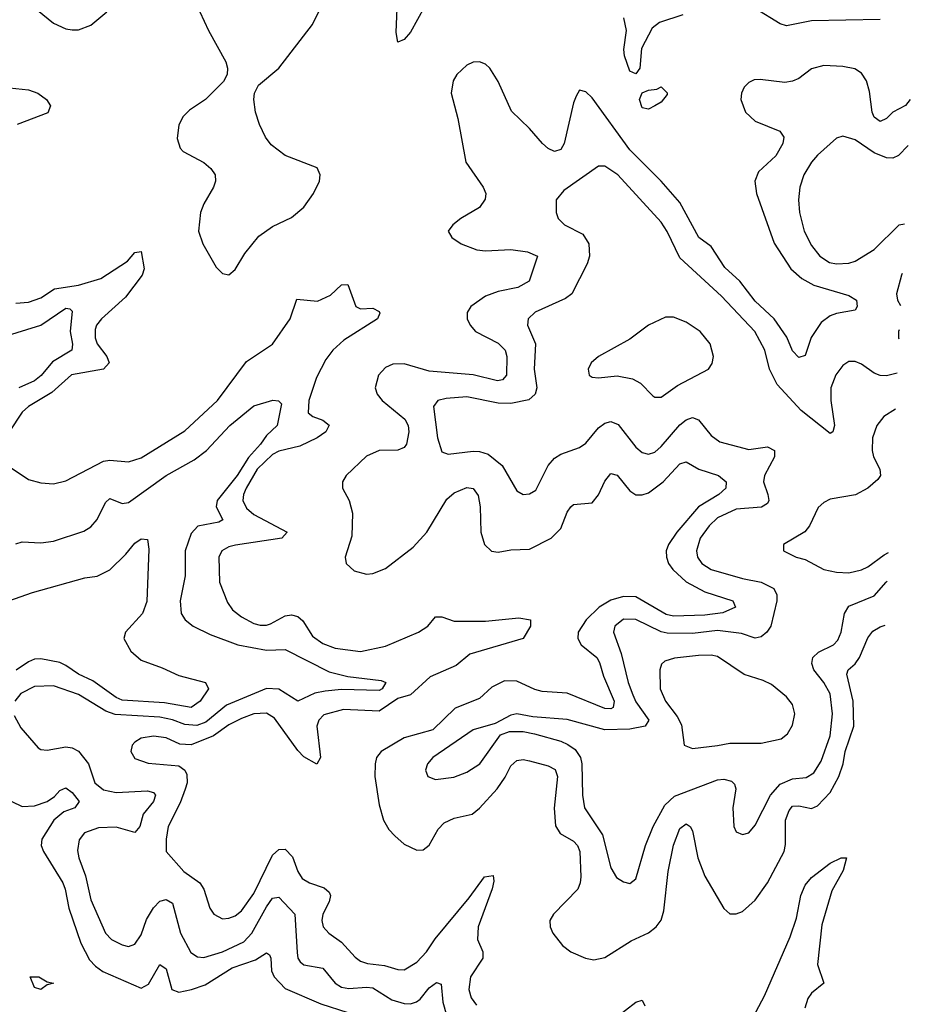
# Model space of a CAD drawing. Header units: inches. Extents: x 1694797 to 1849917, y 907313 to 1017959.
# Tile 689 of 834: x 1842522 to 1845366, y 951443 to 954585. Entities that reach past the tile are written whole.
import ezdxf

# ---------------------------------------------------------------- set-up
doc = ezdxf.new("R2010")
doc.units = ezdxf.units.IN
doc.header["$MEASUREMENT"] = 0
doc.layers.add('B8945', color=7, linetype='Continuous')

msp = doc.modelspace()

# ---------------------------------------------------------------- linework, layer by layer
at = {"layer": 'B8945', "color": 5}
for points, elevation in [([(1843814.3, 954625.7), (1843770, 954545.4), (1843750, 954522), (1843730, 954512.7), (1843724, 954544), (1843728.7, 954648.7)], 580), ([(1842550, 954638.3), (1842630, 954574), (1842670, 954555.3), (1842690, 954552.4), (1842710, 954553), (1842750, 954567.4), (1842800.8, 954610)], 620), ([(1843098, 954610), (1843125.3, 954550), (1843180.2, 954450), (1843186, 954430), (1843184.4, 954410), (1843172.9, 954387.1), (1843115.8, 954330), (1843064.4, 954295.6), (1843044.2, 954275.8), (1843030, 954249.3), (1843025.6, 954205.6), (1843035, 954175), (1843043.9, 954163.9), (1843110, 954128.8), (1843133.1, 954110), (1843146.1, 954090), (1843147.8, 954070), (1843140.9, 954050), (1843110, 953996.8), (1843100.1, 953970), (1843093.7, 953910), (1843107.2, 953870), (1843150, 953794.9), (1843170, 953774.9), (1843190, 953770.5), (1843210, 953788), (1843241.1, 953838.9), (1843285.9, 953894.1), (1843330, 953924.4), (1843390, 953953.7), (1843430, 953986.7), (1843460.6, 954030), (1843479.3, 954070), (1843482, 954090), (1843471.9, 954111.9), (1843370, 954151.6), (1843325.3, 954185.3), (1843307.3, 954210), (1843288.3, 954250), (1843275.7, 954290), (1843269.8, 954330.2), (1843272.1, 954350), (1843284.6, 954375.4), (1843350, 954430.2), (1843456.8, 954570), (1843487.5, 954630)], 620), ([(1845270, 954585.6), (1845050, 954581.5), (1844970, 954565.7), (1844950, 954572), (1844870, 954620.3)], 580), ([(1844639.4, 954600.6), (1844564.6, 954575.4), (1844541.8, 954558.2), (1844507.2, 954492.8), (1844502.3, 954430), (1844490, 954411.9), (1844470, 954420.3), (1844453.5, 954470), (1844450.9, 954490), (1844459.4, 954550), (1844451.2, 954591.2)], 580), ([(1845365.8, 954330), (1845350, 954310.5), (1845310.1, 954289.9), (1845290, 954269.8), (1845270, 954259.5), (1845250, 954273.3), (1845243.5, 954290), (1845235.3, 954355.3), (1845225.4, 954390), (1845210, 954414), (1845188.4, 954428.4), (1845150, 954435.8), (1845090, 954439.1), (1845050, 954427.8), (1845010, 954397.6), (1844990, 954388.6), (1844964.8, 954384.8), (1844886.5, 954393.5), (1844867.6, 954392.4), (1844850, 954384.7), (1844835.3, 954370), (1844826.5, 954350), (1844824.7, 954330), (1844839.7, 954290), (1844870, 954261.1), (1844948.9, 954228.9), (1844961.7, 954210), (1844959.2, 954190), (1844936.9, 954150), (1844881, 954099), (1844869.1, 954070), (1844874.4, 954030), (1844931.4, 953871.4), (1844984.8, 953790), (1845019.3, 953759.3), (1845057.4, 953737.4), (1845170, 953704.7), (1845194, 953690), (1845196.1, 953670), (1845190, 953658.4), (1845130, 953647.5), (1845110, 953639.8), (1845081.6, 953618.4), (1845048.8, 953571.2), (1845030, 953513), (1845010, 953507.2), (1844990, 953527.9), (1844971.7, 953571.7), (1844931.2, 953630), (1844870, 953686.4), (1844821.9, 953750), (1844774, 953794), (1844730, 953861.5), (1844690.4, 953890), (1844630, 954001.6), (1844570, 954069.9), (1844470, 954169.3), (1844350, 954335.1), (1844330, 954355.1), (1844310, 954359.5), (1844298.9, 954341.1), (1844290, 954319.3), (1844260.7, 954190), (1844250, 954170.8), (1844230, 954164.6), (1844210, 954173.4), (1844191.2, 954190), (1844150, 954237.4), (1844092.5, 954292.5), (1844050, 954387.3), (1844023.1, 954430), (1844010, 954442.5), (1843990.5, 954450.5), (1843970, 954448.9), (1843950, 954439.8), (1843917.8, 954410), (1843906.4, 954390), (1843899.8, 954350), (1843921, 954270), (1843946.6, 954130), (1844002.3, 954050), (1844010.2, 954030), (1844008.4, 954011.6), (1843990, 953985.4), (1843930.5, 953950), (1843904.9, 953930), (1843890.4, 953910), (1843902, 953890), (1843932.2, 953870), (1843982, 953850), (1844010, 953846.9), (1844090, 953851.3), (1844143.6, 953843.6), (1844175.3, 953830), (1844149.4, 953750), (1844112.4, 953730), (1844050, 953717.6), (1844010, 953702.8), (1843963, 953670), (1843950.9, 953650), (1843950.9, 953630), (1843960.5, 953610), (1843978, 953590), (1844050, 953552.2), (1844071.8, 953530), (1844077.6, 953510), (1844077, 953450), (1844063.9, 953436.1), (1844047.5, 953432.5), (1843970, 953451.9), (1843830, 953463.6), (1843750, 953486.8), (1843714.2, 953485.8), (1843690, 953474.9), (1843667.8, 953450), (1843657.4, 953410), (1843663.8, 953390), (1843679.6, 953370), (1843752.5, 953310), (1843762.7, 953290), (1843765.2, 953270), (1843757.3, 953230), (1843750, 953219.6), (1843730, 953211.1), (1843670, 953210.3), (1843630, 953191.9), (1843565.1, 953130), (1843553.1, 953110), (1843553, 953090), (1843574.5, 953050), (1843585.1, 953010), (1843582.9, 952937.1), (1843561.8, 952870), (1843564.2, 952850), (1843590, 952825.6), (1843630, 952815.4), (1843650, 952817.1), (1843690, 952833), (1843778.4, 952901.6), (1843822.3, 952950), (1843885.6, 953054.4), (1843910, 953075.5), (1843950, 953091.9), (1843970, 953088.4), (1843986.5, 953066.5), (1843992.2, 953030), (1843994.5, 952950), (1844006.2, 952910), (1844028.9, 952888.9), (1844050, 952885.4), (1844090, 952892.6), (1844150, 952895.7), (1844219, 952930), (1844250, 952961.1), (1844270, 953012.9), (1844281.6, 953030), (1844290, 953038), (1844350, 953043), (1844370, 953068.1), (1844390, 953112.6), (1844410, 953136.9), (1844430, 953131.8), (1844470, 953081.7), (1844490, 953069), (1844510, 953068.1), (1844530, 953075), (1844576.6, 953110), (1844630, 953167.4), (1844650, 953173.9), (1844690.5, 953150.5), (1844753.7, 953130), (1844778.2, 953110), (1844776.5, 953090), (1844754.8, 953070), (1844690, 953030), (1844620.1, 952950), (1844593.4, 952910), (1844586.7, 952890), (1844587.1, 952870), (1844593.6, 952850), (1844608, 952830), (1844650, 952790.9), (1844710, 952758.6), (1844799.3, 952730), (1844807.2, 952710), (1844767.6, 952692.4), (1844710, 952684.8), (1844610, 952681.2), (1844586.7, 952686.7), (1844490, 952743.1), (1844450, 952744.7), (1844410, 952732.9), (1844372.1, 952710), (1844331.4, 952670), (1844305.8, 952630), (1844304.8, 952610), (1844314.5, 952590), (1844365, 952550), (1844374, 952534), (1844386, 952490), (1844420.1, 952410), (1844417.5, 952390), (1844410, 952386.1), (1844390, 952387.1), (1844270, 952435.9), (1844190, 952441.4), (1844167, 952447), (1844110, 952473.9), (1844070, 952474.7), (1844030, 952455.1), (1843990, 952419.2), (1843912.2, 952387.8), (1843840.9, 952319.1), (1843750, 952293.5), (1843676, 952250), (1843661.6, 952230), (1843656.8, 952210), (1843656.6, 952170), (1843670, 952079.1), (1843684.3, 952030), (1843700.6, 952000.6), (1843720, 951980), (1843750, 951954), (1843790, 951934.7), (1843810, 951935.6), (1843830, 951950.3), (1843858.2, 952001.8), (1843877.8, 952022.2), (1843910, 952037.2), (1843966.9, 952050), (1843990, 952068.8), (1844047.2, 952130), (1844072.6, 952167.4), (1844090, 952203.7), (1844110, 952221.1), (1844130, 952224.1), (1844150, 952219.9), (1844210, 952203.4), (1844232.3, 952192.3), (1844239.2, 952170), (1844228.8, 952068.8), (1844232.6, 952012.6), (1844247.7, 951987.7), (1844290, 951963.1), (1844303.1, 951950), (1844310.5, 951930), (1844313.9, 951850), (1844312.1, 951830), (1844304.1, 951810), (1844227.1, 951730), (1844214.9, 951710), (1844215.8, 951690), (1844224.7, 951670), (1844255.8, 951630), (1844282.3, 951610), (1844328.5, 951590), (1844355.1, 951584.9), (1844390, 951592.7), (1844474.5, 951645.5), (1844530, 951671.2), (1844554.9, 951690), (1844570, 951711.2), (1844579.3, 951740.7), (1844593.2, 951866.8), (1844610, 951950.3), (1844630, 952003.8), (1844650, 952018.2), (1844662.6, 952010), (1844670, 951996.3), (1844687.4, 951910), (1844710, 951852.1), (1844770, 951748.9), (1844790, 951731.6), (1844810, 951731.3), (1844830, 951738.6), (1844870, 951775.5), (1844910, 951830.2), (1844963, 951930), (1844967.3, 951952.7), (1844967.4, 952030), (1844978.5, 952061.5), (1844990, 952075.1), (1845010, 952076.3), (1845050, 952068), (1845070, 952075.8), (1845110, 952118.5), (1845137.1, 952170), (1845151.5, 952210), (1845158.1, 952250), (1845185.8, 952330), (1845183.2, 952410), (1845163.4, 952496.6), (1845167.9, 952510), (1845190.2, 952529.8), (1845203.8, 952550), (1845230, 952612.4), (1845246.6, 952633.4), (1845270, 952647.8), (1845285.4, 952652.6)], 620), ([(1842490, 954367.8), (1842550, 954360.9), (1842580.4, 954350), (1842608.2, 954330), (1842620.5, 954310), (1842612.5, 954287.5), (1842514, 954250)], 580), ([(1845358.9, 954183.9), (1845328.6, 954151.4), (1845310, 954143.4), (1845290, 954144.2), (1845250, 954159.6), (1845190, 954201.2), (1845150, 954212.8), (1845130, 954206.9), (1845070, 954152.1), (1845050, 954129.7), (1845026, 954090), (1845012.8, 954050), (1845008.5, 954010), (1845011.7, 953970), (1845027.4, 953910), (1845050, 953864), (1845076.9, 953830), (1845107.6, 953810), (1845130, 953805.4), (1845170, 953808.1), (1845190, 953814.2), (1845250, 953851.4), (1845330, 953930.3), (1845346.9, 953933.8)], 640), ([(1845324, 953456.8), (1845290, 953448.7), (1845270, 953449.2), (1845250, 953457.3), (1845210, 953485.6), (1845190, 953493.6), (1845170, 953493.7), (1845150, 953481.8), (1845128, 953452), (1845112.2, 953410), (1845111.6, 953370), (1845124.1, 953290), (1845118, 953270), (1845110, 953264.8), (1845017.4, 953337.4), (1844941.2, 953421.2), (1844916.6, 953470), (1844901.1, 953530), (1844869.9, 953590), (1844762.7, 953702.7), (1844630, 953824.7), (1844590, 953908.7), (1844570, 953938.5), (1844431.6, 954090), (1844390, 954117.6), (1844370, 954117.3), (1844260, 954040), (1844234.9, 954010), (1844235.3, 953970), (1844242, 953950), (1844262, 953930), (1844320.4, 953900.4), (1844339, 953870), (1844341.7, 953830), (1844334.5, 953805.5), (1844285.2, 953710), (1844265, 953695), (1844168.1, 953651.9), (1844145.8, 953630), (1844143.8, 953610), (1844169.1, 953550), (1844165.4, 953470), (1844173.1, 953410), (1844167.7, 953390), (1844147.9, 953372.1), (1844090, 953360.3), (1844050, 953361.2), (1843950, 953381), (1843883.7, 953376.3), (1843857.1, 953370), (1843843.5, 953350), (1843856.6, 953250), (1843870, 953206), (1843890, 953198.5), (1843970, 953208.4), (1843990, 953207.2), (1844017.9, 953197.9), (1844062.3, 953162.3), (1844110, 953081.7), (1844130, 953070.2), (1844150, 953071.4), (1844170, 953083.1), (1844210, 953162.3), (1844230, 953185.2), (1844250, 953198.5), (1844310, 953219.3), (1844330, 953233.5), (1844370, 953282.2), (1844390, 953296.8), (1844410, 953302.3), (1844432.7, 953292.7), (1844490, 953221.2), (1844510, 953204), (1844530, 953198.6), (1844550, 953205), (1844570, 953222.6), (1844630, 953292.4), (1844650, 953308.3), (1844670, 953315.3), (1844690, 953307.7), (1844730, 953258.2), (1844758.1, 953238.1), (1844850, 953213.6), (1844910, 953221.6), (1844932.6, 953210), (1844931.8, 953190), (1844900.4, 953130), (1844897.2, 953110), (1844911.3, 953070), (1844914.1, 953050), (1844910, 953041.1), (1844890.9, 953029.1), (1844810, 953022.6), (1844750, 952995.2), (1844723.4, 952970), (1844695, 952930), (1844682.9, 952890), (1844686.5, 952870), (1844700.2, 952850), (1844730, 952830.1), (1844830, 952801.1), (1844890, 952789.6), (1844929.6, 952769.6), (1844940.1, 952750), (1844939.9, 952730), (1844920.1, 952650), (1844907.4, 952630), (1844890, 952615.2), (1844870, 952611), (1844826.6, 952626.6), (1844750, 952635.2), (1844670, 952626.4), (1844590, 952626.8), (1844570, 952631.8), (1844490, 952670.8), (1844450, 952672.2), (1844422.1, 952650), (1844417.9, 952630), (1844442.3, 952562.3), (1844464.8, 952470), (1844479.6, 952430), (1844490, 952407.9), (1844530.6, 952350), (1844518.8, 952330), (1844470, 952320.7), (1844390, 952318.5), (1844270, 952352.2), (1844160.4, 952360.4), (1844110, 952369.7), (1844090, 952365.4), (1844040.7, 952339.3), (1843970, 952318.6), (1843841.7, 952230), (1843824.2, 952210), (1843817.6, 952190), (1843825.5, 952170), (1843850, 952160.3), (1843907.9, 952167.9), (1843950, 952183.2), (1843991.6, 952210), (1844057.2, 952302.8), (1844086.1, 952313.9), (1844130, 952313.8), (1844166.2, 952306.2), (1844250, 952282.6), (1844272, 952272), (1844295.8, 952255.8), (1844313, 952230), (1844317.3, 952210), (1844319.1, 952110), (1844326, 952070), (1844383.5, 951983.5), (1844410, 951878), (1844427.6, 951847.6), (1844450, 951833.7), (1844470, 951828.7), (1844490, 951843), (1844519.9, 951950), (1844544.3, 952010), (1844582.2, 952077.8), (1844612.9, 952107.1), (1844750, 952159.3), (1844770, 952161.3), (1844795.4, 952155.4), (1844804.9, 952144.9), (1844808.6, 952130), (1844799.7, 952070), (1844802.3, 952010), (1844810, 951993.4), (1844830, 951984.9), (1844850, 951990.4), (1844870, 952014.4), (1844919.4, 952110), (1844950, 952145), (1844990, 952162.6), (1845033.3, 952166.7), (1845058.2, 952181.8), (1845081.3, 952218.7), (1845110, 952299.6), (1845117.5, 952370), (1845110, 952433.3), (1845090, 952469.9), (1845057.9, 952510), (1845050.9, 952530), (1845054.9, 952550), (1845073.2, 952566.8), (1845120.3, 952590), (1845134.7, 952605.3), (1845144.6, 952630), (1845155.8, 952690), (1845170, 952713.6), (1845250, 952746.6), (1845288.4, 952790), (1845292.1, 952792.9)], 640), ([(1842510, 953680.3), (1842550, 953683.7), (1842590, 953697.2), (1842634, 953726), (1842710, 953737.5), (1842781.5, 953758.5), (1842866.2, 953813.8), (1842890, 953842), (1842910, 953845.5), (1842919.5, 953790), (1842913.8, 953770), (1842860.2, 953699.8), (1842783.7, 953630), (1842767.8, 953610), (1842763.8, 953596.2), (1842762.8, 953570), (1842769.7, 953550), (1842800.9, 953510), (1842808.4, 953490), (1842790, 953469.9), (1842688.3, 953451.7), (1842625.2, 953394.8), (1842550.2, 953350), (1842530, 953332.8), (1842488.9, 953270)], 580), ([(1845339.3, 953774.4), (1845337.3, 953770), (1845322, 953710), (1845324.4, 953690), (1845334.4, 953672.9)], 640), ([(1842472.8, 953170), (1842550, 953117.7), (1842590, 953106.7), (1842630, 953104.1), (1842670, 953113.2), (1842790, 953175.9), (1842810, 953178.9), (1842870, 953174), (1842910, 953186.4), (1843050, 953272.7), (1843154, 953370), (1843246.2, 953493.8), (1843330, 953549), (1843386, 953630), (1843407.1, 953693), (1843472.9, 953687.1), (1843514.3, 953705.7), (1843550, 953738.5), (1843570, 953739.5), (1843595.8, 953670), (1843610, 953662.2), (1843650, 953663.9), (1843670, 953653.7), (1843671.8, 953648.2), (1843664.7, 953630), (1843557.7, 953562.3), (1843521.6, 953530), (1843499.4, 953500.6), (1843470, 953442.8), (1843445.7, 953370), (1843443.4, 953330), (1843458.1, 953318.1), (1843490, 953306.9), (1843510.6, 953290.6), (1843500.1, 953270), (1843472, 953250), (1843416.3, 953223.7), (1843350, 953208.1), (1843330, 953196.8), (1843280.6, 953150), (1843245.7, 953090), (1843236.6, 953070), (1843235.3, 953050), (1843246.5, 953026.5), (1843270, 953005.5), (1843376.2, 952950), (1843359.6, 952930), (1843211.7, 952908.3), (1843190, 952902.5), (1843167.8, 952890), (1843158.1, 952870), (1843160.4, 952790), (1843185.3, 952725.3), (1843201.8, 952701.9), (1843230, 952679.2), (1843270, 952657.7), (1843290, 952652.8), (1843310, 952652.3), (1843322.9, 952657.1), (1843370, 952682.8), (1843390, 952686), (1843410, 952680.4), (1843426, 952666), (1843457.1, 952617.1), (1843490, 952594.2), (1843530, 952579.3), (1843610, 952568.4), (1843690, 952586.1), (1843795.6, 952630), (1843825.2, 952650), (1843850, 952679.6), (1843870, 952679.3), (1843910, 952665.6), (1844010, 952665.6), (1844116.1, 952676.1), (1844153.4, 952670), (1844153.4, 952650), (1844130, 952609.8), (1843959.6, 952560.4), (1843915.6, 952524.4), (1843832.6, 952487.4), (1843770.1, 952429.9), (1843730, 952418.5), (1843670, 952378.1), (1843556.5, 952383.5), (1843493.4, 952366.6), (1843477.5, 952350), (1843471.5, 952330), (1843482.8, 952230), (1843471.3, 952208.7), (1843430, 952232.5), (1843410, 952252.5), (1843336.3, 952356.3), (1843310, 952372.3), (1843270, 952369.4), (1843230, 952354.9), (1843190, 952334.6), (1843140.8, 952299.2), (1843070, 952270.8), (1843033.4, 952273.4), (1842990, 952293.2), (1842950, 952298.2), (1842910, 952292), (1842890, 952279.8), (1842881.1, 952270), (1842877.2, 952250), (1842890, 952227.3), (1842932.5, 952212.5), (1843030, 952204.2), (1843050, 952190.2), (1843056.4, 952176.4), (1843056.6, 952150), (1843050.6, 952129.4), (1843034.4, 952085.6), (1842996.8, 952010), (1842989.5, 951969.5), (1842990.1, 951930.1), (1843046.8, 951866.8), (1843098, 951830), (1843110.6, 951810), (1843129.2, 951749.2), (1843142.6, 951730), (1843170, 951716.1), (1843190, 951717.7), (1843210, 951725.5), (1843230, 951741.1), (1843270, 951795.9), (1843330, 951918.3), (1843350, 951937.2), (1843370, 951937.9), (1843392.9, 951912.9), (1843410, 951866.9), (1843424.2, 951844.2), (1843448, 951830), (1843494.5, 951814.5), (1843510, 951800.9), (1843514.2, 951790), (1843510.1, 951770), (1843490.1, 951730), (1843486.6, 951710), (1843491.2, 951690), (1843509.1, 951670), (1843550, 951641.3), (1843592.9, 951592.9), (1843610, 951580.5), (1843633.1, 951573.1), (1843686.6, 951566.6), (1843730, 951553.7), (1843750, 951553.1), (1843790, 951577.6), (1843820.7, 951610), (1843848.6, 951651.4), (1843957.3, 951782.7), (1844006.6, 951850), (1844034, 951854), (1844036.3, 951836.3), (1844030.9, 951810.9), (1843986.4, 951690), (1843983.7, 951650), (1844001, 951610), (1844000.7, 951590), (1843962, 951530), (1843956.4, 951490), (1843963.4, 951463.4), (1843980.4, 951440.4)], 580), ([(1842470, 953573.3), (1842590, 953609.7), (1842670, 953664.8), (1842682.2, 953662.2), (1842690, 953654.9), (1842683, 953590), (1842690.6, 953549.4), (1842688.6, 953530), (1842627.1, 953492.9), (1842591, 953449), (1842570, 953432.2), (1842519.6, 953410)], 560), ([(1845330.7, 953595.4), (1845328.3, 953590), (1845327.6, 953570), (1845329.3, 953566.8)], 640), ([(1842510, 952912.2), (1842530, 952918.7), (1842590, 952915), (1842630, 952920.6), (1842727.5, 952952.5), (1842750, 952966.7), (1842770, 952990.3), (1842796.2, 953043.8), (1842810, 953057.3), (1842850, 953040.9), (1842870, 953044.2), (1842990, 953130.6), (1843079.4, 953180.6), (1843118.8, 953210), (1843192.8, 953290), (1843270, 953352.8), (1843330.3, 953370.3), (1843349, 953369), (1843358.5, 953358.5), (1843344.8, 953290), (1843310, 953258.3), (1843291.4, 953230), (1843252.5, 953187.5), (1843216.5, 953130), (1843153.1, 953050), (1843150.1, 953030), (1843170.9, 952989.1), (1843158.4, 952981.6), (1843090.8, 952969.1), (1843070, 952945.3), (1843051.1, 952890), (1843051.2, 952810), (1843034.8, 952730), (1843038.4, 952690), (1843050.2, 952670), (1843076, 952650), (1843130, 952622.8), (1843218.3, 952590), (1843310, 952572.5), (1843370, 952574.8), (1843510, 952503.3), (1843570, 952488.5), (1843676.2, 952476.2), (1843691.1, 952470), (1843679.7, 952450), (1843670, 952443.9), (1843550, 952446.9), (1843497.9, 952442.1), (1843464.8, 952435.2), (1843410, 952410.6), (1843350, 952448), (1843310, 952450.9), (1843182.4, 952397.6), (1843116.5, 952343.5), (1843087.6, 952332.4), (1843050, 952336.2), (1843010, 952351), (1842970, 952359.1), (1842827.7, 952367.7), (1842797.9, 952377.9), (1842710, 952431.1), (1842630, 952459.2), (1842570, 952457.5), (1842525.5, 952434.5), (1842506.7, 952410)], 560), ([(1845318.5, 953341.5), (1845281.6, 953318.4), (1845258.5, 953290), (1845245.6, 953250), (1845244.3, 953210), (1845248.5, 953190), (1845269, 953150), (1845270.3, 953130), (1845262.2, 953117.8), (1845230.4, 953090), (1845191, 953069), (1845110, 953054.8), (1845090, 953044.2), (1845071.6, 953028.5), (1845044.2, 952970), (1845029.3, 952950.7), (1844961, 952910), (1844961, 952890), (1845001, 952870), (1845030, 952862), (1845090, 952830.3), (1845130, 952821.5), (1845170, 952820.1), (1845210, 952829.1), (1845230, 952839.2), (1845282.8, 952877.2), (1845296.5, 952884.5)], 660), ([(1842470, 952724.4), (1842563.1, 952756.9), (1842730, 952803.7), (1842770, 952809.4), (1842810.4, 952829.6), (1842861.2, 952878.8), (1842890, 952914.6), (1842910, 952928.4), (1842930, 952926), (1842934.8, 952894.8), (1842928.5, 952728.5), (1842914.2, 952690), (1842859.7, 952630), (1842854.7, 952610), (1842876.8, 952570), (1842910, 952540.5), (1842977, 952517), (1843030, 952491.7), (1843116, 952470), (1843124.9, 952450), (1843099, 952410), (1843070, 952389.9), (1842985, 952405), (1842850, 952413.6), (1842830, 952421.6), (1842755.4, 952475.4), (1842710, 952496.4), (1842670, 952524.4), (1842650, 952533.7), (1842590, 952545.2), (1842570, 952543.9), (1842550, 952535.8), (1842510.6, 952509.4)], 540), ([(1842504.7, 952364.7), (1842525.5, 952325.5), (1842581.7, 952261.7), (1842590, 952255.6), (1842610, 952253.4), (1842670, 952264.3), (1842690, 952261.5), (1842710, 952250.2), (1842741.9, 952210), (1842762, 952150), (1842790, 952127.5), (1842830, 952118.5), (1842930, 952124.2), (1842950, 952118.6), (1842955.7, 952110), (1842949.5, 952090), (1842916.3, 952050), (1842906.2, 952010), (1842890, 951991.2), (1842830, 952007.6), (1842774.1, 952005.9), (1842729.7, 951990.3), (1842712.1, 951967.9), (1842706.8, 951933.2), (1842711.1, 951910), (1842732.6, 951852.6), (1842750, 951776), (1842796.1, 951670), (1842815.8, 951650), (1842850, 951632.3), (1842870, 951627.4), (1842890, 951634.7), (1842910, 951664), (1842926.9, 951713.1), (1842949.3, 951750.7), (1842970, 951771.6), (1842990, 951777.8), (1843010, 951766), (1843036.1, 951670), (1843068.5, 951608.5), (1843090, 951594), (1843110, 951592.7), (1843170, 951610.5), (1843238.2, 951641.8), (1843263.3, 951670), (1843310, 951753.9), (1843330, 951781.4), (1843350, 951784.7), (1843400.7, 951730), (1843407.9, 951607.9), (1843410.1, 951590.1), (1843418, 951578), (1843430, 951569.1), (1843490, 951558.4), (1843530, 951510.1), (1843550, 951497.8), (1843572.8, 951492.8), (1843630, 951497.9), (1843650, 951495.5), (1843710, 951456.6), (1843750, 951445), (1843770, 951444.8), (1843789.5, 951450.5), (1843800.8, 951459.2), (1843830, 951495.2), (1843852.8, 951512.8), (1843867.5, 951507.5), (1843873.2, 951450), (1843894.2, 951374.2)], 560), ([(1842497.7, 952090), (1842530, 952073.6), (1842570, 952076.1), (1842610.3, 952089.7), (1842633.7, 952106.3), (1842650, 952124.8), (1842670, 952133.2), (1842690, 952118.4), (1842712.5, 952090), (1842698.7, 952070), (1842662.8, 952057.2), (1842631, 952030), (1842593.1, 951970), (1842590.8, 951950), (1842598.1, 951930), (1842659.9, 951830), (1842667.9, 951810), (1842679.6, 951750), (1842717.4, 951637.4), (1842745.1, 951585.1), (1842764, 951564), (1842787.5, 951547.5), (1842910, 951494.1), (1842933.3, 951506.7), (1842970, 951570.3), (1842990, 951556.5), (1843008.2, 951490), (1843030, 951481.7), (1843070.4, 951489.6), (1843114.8, 951505.2), (1843200.4, 951559.6), (1843275.6, 951584.4), (1843310, 951607.4), (1843320.4, 951600.4), (1843324.4, 951590), (1843326.4, 951550), (1843334.3, 951530), (1843370, 951493.4), (1843484.2, 951444.2), (1843570, 951416.3)], 540), ([(1844847, 951370), (1844900.3, 951470), (1844982.2, 951657.8), (1845002.5, 951717.5), (1845016, 951790), (1845030, 951822.7), (1845050, 951847.7), (1845110, 951893), (1845145.2, 951910), (1845162, 951910), (1845151.8, 951870), (1845115.4, 951804.6), (1845083.5, 951696.5), (1845069.2, 951570), (1845090.2, 951510), (1845050, 951478.5), (1845038.5, 951461.5), (1845029, 951430)], 580), ([(1844390, 951373), (1844490, 951449.5), (1844510, 951455.6), (1844518.3, 951438.3)], 580)]:
    msp.add_lwpolyline(points, dxfattribs=dict(at, elevation=elevation))
for points, elevation in [([(1844530, 954299.5), (1844510, 954303.1), (1844500.8, 954330), (1844510, 954351), (1844530, 954360.2), (1844557, 954363), (1844570, 954370.7), (1844590, 954351.8), (1844590, 954346), (1844570, 954322), (1844550, 954309.5)], 580), ([(1844610, 953635.8), (1844584.6, 953635.4), (1844530, 953609.6), (1844470, 953565.6), (1844370.8, 953510), (1844347.3, 953490), (1844337.3, 953470), (1844341, 953450), (1844350, 953444), (1844370, 953441.6), (1844430, 953448.4), (1844479.2, 953439.2), (1844504.5, 953424.5), (1844544.1, 953384.1), (1844550, 953380.3), (1844570, 953380.8), (1844622.6, 953417.4), (1844721.6, 953470), (1844732.7, 953487.3), (1844737.7, 953510), (1844726.6, 953550), (1844695.1, 953590), (1844650, 953619.8)], 660), ([(1844730, 952557.1), (1844690, 952556), (1844612.9, 952547.1), (1844582.4, 952537.6), (1844571.9, 952528.1), (1844566.2, 952510), (1844567.6, 952450), (1844584.3, 952410), (1844621.6, 952361.6), (1844634.9, 952334.9), (1844643.8, 952270), (1844670, 952259), (1844750, 952268.8), (1844790, 952276.1), (1844890, 952275.9), (1844954, 952290), (1844974.1, 952305.9), (1844990, 952334), (1844997.6, 952370), (1844990, 952399.5), (1844970, 952423.5), (1844923, 952463), (1844896.2, 952476.2), (1844835.1, 952495.1), (1844750, 952552.8)], 660), ([(1842590, 951489.8), (1842570, 951496.9), (1842556, 951530), (1842584, 951530), (1842610, 951514.3), (1842630.5, 951510), (1842610, 951504.7)], 520)]:
    msp.add_lwpolyline(points, close=True, dxfattribs=dict(at, elevation=elevation))

doc.saveas('drawing.dxf')
